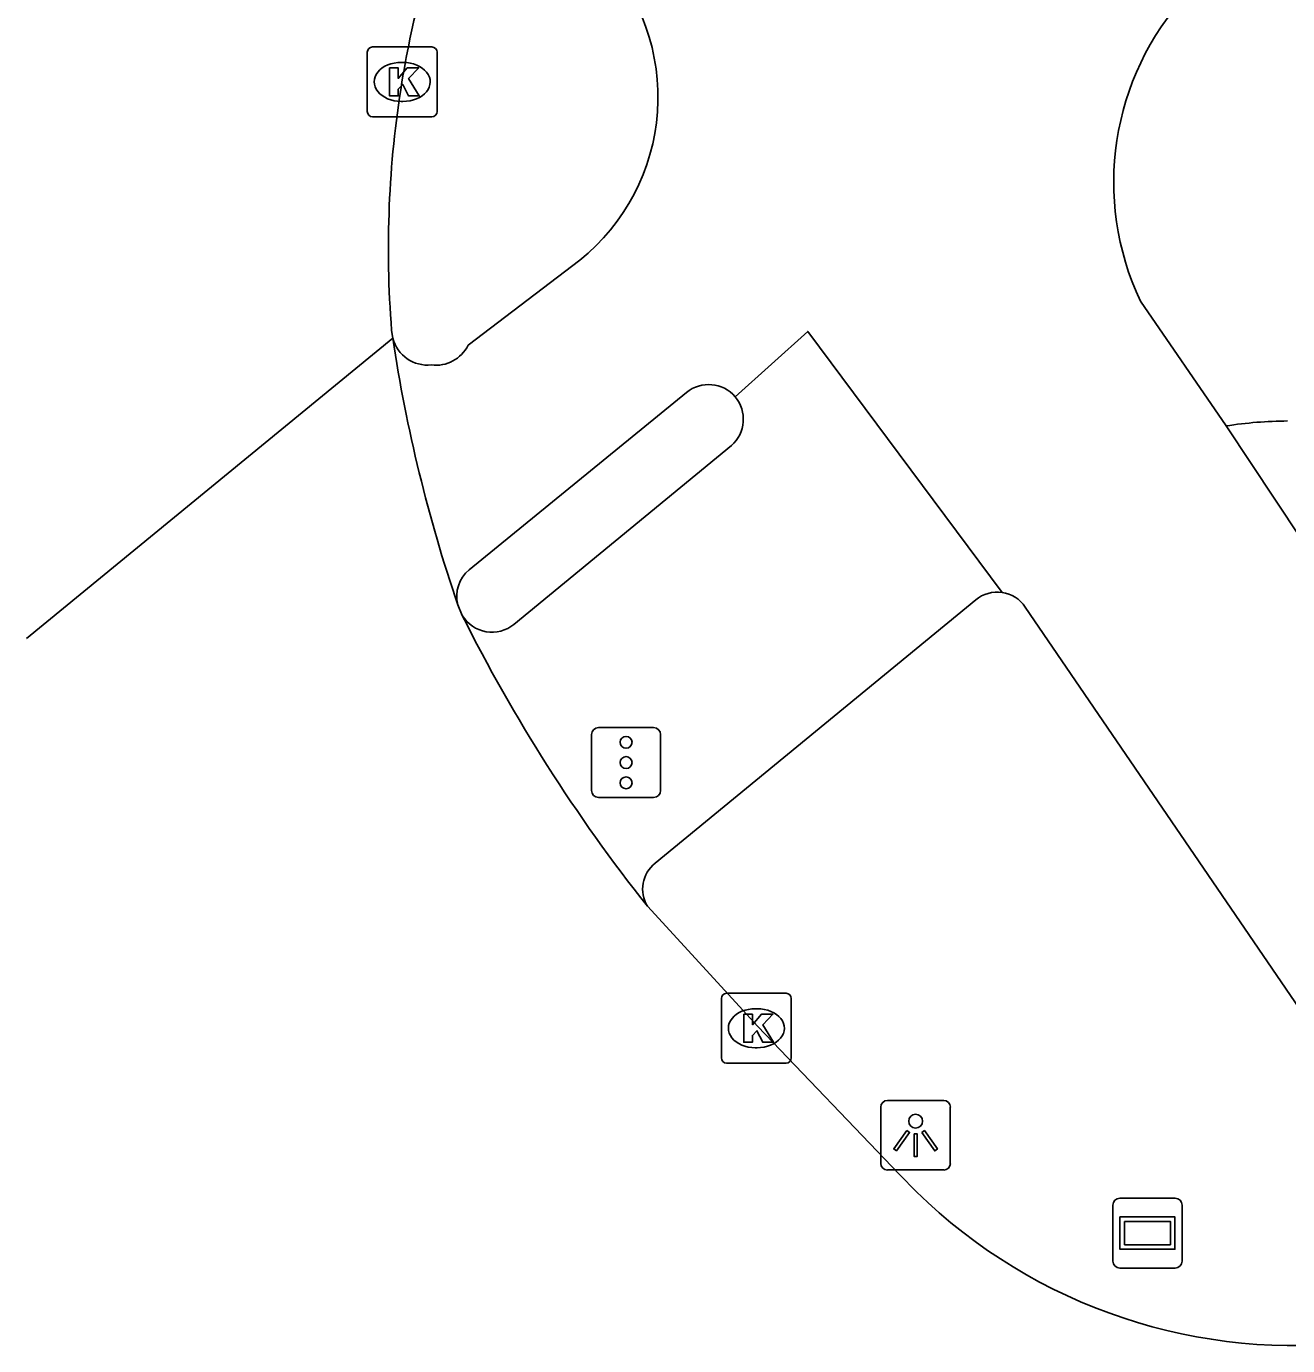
# Model space of a CAD drawing. Extents: x 162812 to 163818, y 381639 to 382470.
# Drawn here: x 162811.83 to 162829.9, y 382031.29 to 382050.18 of the extents above; entities that cross this region are included whole.
import ezdxf

# ---------------------------------------------------------------- set-up
doc = ezdxf.new("R2010")
doc.units = 0
for name, color, linetype in [('IMGEO_Fietspad_open', 7, 'Continuous'), ('IMGEO_Kolk', 7, 'Continuous'), ('IMGEO_Lichtpunt', 7, 'Continuous'), ('IMGEO_Rijbaan_lokaal_gesloten', 7, 'Continuous'), ('IMGEO_Rijbaan_regionaal_gesloten', 7, 'Continuous'), ('IMGEO_Straatnaambord', 7, 'Continuous'), ('IMGEO_Verkeersregelinstallatiepaal', 7, 'Continuous'), ('IMGEO_Voetpad_open', 7, 'Continuous')]:
    doc.layers.add(name, color=color, linetype=linetype)

msp = doc.modelspace()

# ---------------------------------------------------------------- linework, layer by layer
at = {"layer": 'IMGEO_Fietspad_open'}
for points in [[(162819.76, 382046.836), (162818.158, 382045.617)], [(162827.791, 382046.246), (162829.017, 382044.46)], [(162821.983, 382044.877), (162823.023, 382045.813), (162825.807, 382042.075)], [(162818.175, 382042.398), (162821.287, 382044.939)], [(162829.017, 382044.46), (162832.907, 382038.597)], [(162826.137, 382041.866), (162830.332, 382035.729)]]:
    msp.add_lwpolyline(points, dxfattribs=at)
for centre, radius, start, end in [((162817.886, 382049.169), 2.993, 308.7787, 43.1505), ((162831.391, 382047.951), 3.984, 137.4165, 205.3475), ((162817.582, 382045.85), 0.519, 194.8852, 275.8964), ((162817.7, 382045.838), 0.509, 262.6404, 334.1961), ((162821.604, 382044.556), 0.497, 40.2255, 129.5935), ((162818.488, 382042.02), 0.491, 129.5542, 194.3339), ((162825.739, 382041.602), 0.478, 33.5132, 81.792)]:
    msp.add_arc(centre, radius, start, end, dxfattribs=at)
at = {"layer": 'IMGEO_Kolk'}
for p, q in [((162816.715, 382048.961), (162816.715, 382049.813)), ((162816.79, 382049.887), (162817.642, 382049.887)), ((162817.716, 382049.813), (162817.716, 382048.961)), ((162817.203, 382049.667), (162817.228, 382049.667)), ((162817.226, 382049.107), (162817.201, 382049.107)), ((162817.642, 382048.887), (162816.79, 382048.887)), ((162821.862, 382036.334), (162822.714, 382036.334)), ((162821.787, 382035.408), (162821.787, 382036.26)), ((162822.788, 382036.26), (162822.788, 382035.408)), ((162822.275, 382036.114), (162822.3, 382036.114)), ((162822.298, 382035.554), (162822.273, 382035.554)), ((162822.714, 382035.334), (162821.862, 382035.334))]:
    msp.add_line(p, q, dxfattribs=at)
for points in [[(162816.715, 382048.961), (162816.715, 382049.813)], [(162816.79, 382049.887), (162817.642, 382049.887)], [(162817.716, 382049.813), (162817.716, 382048.961)], [(162817.036, 382049.587), (162817.159, 382049.587), (162817.159, 382049.436), (162817.289, 382049.587), (162817.453, 382049.587), (162817.307, 382049.436), (162817.46, 382049.187), (162817.308, 382049.187), (162817.223, 382049.351), (162817.159, 382049.284), (162817.159, 382049.187), (162817.036, 382049.187), (162817.036, 382049.587)], [(162817.642, 382048.887), (162816.79, 382048.887)], [(162821.862, 382036.334), (162822.714, 382036.334)], [(162821.787, 382035.408), (162821.787, 382036.26)], [(162822.788, 382036.26), (162822.788, 382035.408)], [(162822.108, 382036.034), (162822.231, 382036.034), (162822.231, 382035.883), (162822.361, 382036.034), (162822.525, 382036.034), (162822.379, 382035.883), (162822.532, 382035.634), (162822.38, 382035.634), (162822.295, 382035.798), (162822.231, 382035.731), (162822.231, 382035.634), (162822.108, 382035.634), (162822.108, 382036.034)], [(162822.714, 382035.334), (162821.862, 382035.334)]]:
    msp.add_lwpolyline(points, dxfattribs=at)
for centre, start, end in [((162816.792, 382049.811), 91.552, 178.448), ((162816.792, 382049.811), 91.552, 178.448), ((162817.64, 382049.811), 1.552, 88.448), ((162817.64, 382049.811), 1.552, 88.448), ((162816.792, 382048.963), 181.552, 268.448), ((162816.792, 382048.963), 181.552, 268.448), ((162817.64, 382048.963), 271.552, 358.448), ((162817.64, 382048.963), 271.552, 358.448), ((162821.864, 382036.258), 91.552, 178.448), ((162821.864, 382036.258), 91.552, 178.448), ((162822.712, 382036.258), 1.552, 88.448), ((162822.712, 382036.258), 1.552, 88.448), ((162821.864, 382035.41), 181.552, 268.448), ((162821.864, 382035.41), 181.552, 268.448), ((162822.712, 382035.41), 271.552, 358.448), ((162822.712, 382035.41), 271.552, 358.448)]:
    msp.add_arc(centre, 0.0765, start, end, dxfattribs=at)
for centre, major_axis, ratio, start_param, end_param in [((162817.202, 382049.387), (-0.387, 0.002), 0.722429, 4.712389, 7.853982), ((162817.227, 382049.387), (-0.39, 0.002), 0.717154, 1.570796, 4.712389), ((162822.274, 382035.834), (-0.387, 0.002), 0.722429, 4.712389, 7.853982), ((162822.299, 382035.834), (-0.39, 0.002), 0.717154, 1.570796, 4.712389)]:
    msp.add_ellipse(centre, major_axis=major_axis, ratio=ratio, start_param=start_param, end_param=end_param, dxfattribs=at)
at = {"layer": 'IMGEO_Lichtpunt'}
for p, q in [((162824.07, 382034.705), (162824.07, 382033.898)), ((162824.07, 382034.705), (162824.07, 382033.898)), ((162824.972, 382034.8), (162824.164, 382034.8)), ((162824.972, 382034.8), (162824.164, 382034.8)), ((162825.066, 382033.898), (162825.066, 382034.705)), ((162825.066, 382033.898), (162825.066, 382034.705)), ((162824.164, 382033.804), (162824.972, 382033.804)), ((162824.164, 382033.804), (162824.972, 382033.804))]:
    msp.add_line(p, q, dxfattribs=at)
for points in [[(162824.444, 382034.369), (162824.483, 382034.341), (162824.295, 382034.079), (162824.257, 382034.106), (162824.444, 382034.369)], [(162824.546, 382034.321), (162824.593, 382034.321), (162824.593, 382033.999), (162824.546, 382033.999), (162824.546, 382034.321)], [(162824.656, 382034.341), (162824.694, 382034.368), (162824.881, 382034.106), (162824.842, 382034.078), (162824.656, 382034.341)]]:
    msp.add_lwpolyline(points, dxfattribs=at)
msp.add_circle((162824.569, 382034.503), 0.0994, dxfattribs=at)
for centre, start, end in [((162824.164, 382034.705), 90, 180), ((162824.164, 382034.705), 90, 180), ((162824.972, 382034.705), 0, 90), ((162824.972, 382034.705), 0, 90), ((162824.164, 382033.898), 180, 270), ((162824.164, 382033.898), 180, 270), ((162824.972, 382033.898), 270, 0), ((162824.972, 382033.898), 270, 360)]:
    msp.add_arc(centre, 0.0946, start, end, dxfattribs=at)
at = {"layer": 'IMGEO_Rijbaan_lokaal_gesloten'}
for points in [[(162818.075, 382041.747), (162818.012, 382041.898)], [(162824.581, 382033.492), (162824.338, 382033.741), (162822.31, 382035.86), (162820.728, 382037.58)]]:
    msp.add_lwpolyline(points, dxfattribs=at)
for centre, radius, start, end in [((162838.73, 382048.977), 21.894, 188.5638, 198.8653), ((162839.533, 382052.481), 23.993, 206.575, 218.3923), ((162829.982, 382039.01), 7.721, 225.6142, 277.5159)]:
    msp.add_arc(centre, radius, start, end, dxfattribs=at)
at = {"layer": 'IMGEO_Rijbaan_regionaal_gesloten'}
for points in [[(162817.08, 382045.717), (162817.064, 382045.828)], [(162817.08, 382045.717), (162811.833, 382041.415)]]:
    msp.add_lwpolyline(points, dxfattribs=at)
for centre, radius, start, end in [((162831.851, 382046.978), 14.836, 159.5769, 170.6632), ((162831.865, 382046.994), 14.847, 170.7314, 184.5034)]:
    msp.add_arc(centre, radius, start, end, dxfattribs=at)
at = {"layer": 'IMGEO_Straatnaambord'}
for p, q in [((162827.495, 382033.4), (162828.285, 382033.4)), ((162828.285, 382033.4), (162827.495, 382033.4)), ((162827.395, 382032.5), (162827.395, 382033.3)), ((162827.395, 382033.3), (162827.395, 382032.5)), ((162828.385, 382033.3), (162828.385, 382032.5)), ((162828.385, 382032.5), (162828.385, 382033.3)), ((162828.285, 382032.4), (162827.495, 382032.4)), ((162827.495, 382032.4), (162828.285, 382032.4))]:
    msp.add_line(p, q, dxfattribs=at)
for points in [[(162827.496, 382033.132), (162828.284, 382033.132), (162828.284, 382032.668), (162827.496, 382032.668), (162827.496, 382033.132)], [(162827.561, 382033.067), (162827.561, 382032.733), (162828.219, 382032.733), (162828.219, 382033.067), (162827.561, 382033.067)]]:
    msp.add_lwpolyline(points, dxfattribs=at)
for centre, start, end in [((162827.495, 382033.3), 90, 180), ((162827.495, 382033.3), 90, 180), ((162828.285, 382033.3), 0, 90), ((162828.285, 382033.3), 360, 90), ((162827.495, 382032.5), 180, 270), ((162827.495, 382032.5), 180, 270), ((162828.285, 382032.5), 270, 0), ((162828.285, 382032.5), 270, 0)]:
    msp.add_arc(centre, 0.1, start, end, dxfattribs=at)
at = {"layer": 'IMGEO_Verkeersregelinstallatiepaal'}
for p, q in [((162820.027, 382040.139), (162820.817, 382040.139)), ((162820.817, 382040.139), (162820.027, 382040.139)), ((162819.927, 382039.239), (162819.927, 382040.039)), ((162819.927, 382040.039), (162819.927, 382039.239)), ((162820.917, 382040.039), (162820.917, 382039.239)), ((162820.917, 382039.239), (162820.917, 382040.039)), ((162820.817, 382039.139), (162820.027, 382039.139)), ((162820.027, 382039.139), (162820.817, 382039.139))]:
    msp.add_line(p, q, dxfattribs=at)
for centre in [(162820.422, 382039.929), (162820.422, 382039.639), (162820.422, 382039.349)]:
    msp.add_circle(centre, 0.085, dxfattribs=at)
for centre, start, end in [((162820.027, 382040.039), 90, 180), ((162820.027, 382040.039), 90, 180), ((162820.817, 382040.039), 0, 90), ((162820.817, 382040.039), 360, 90), ((162820.027, 382039.239), 180, 270), ((162820.027, 382039.239), 180, 270), ((162820.817, 382039.239), 270, 0), ((162820.817, 382039.239), 270, 0)]:
    msp.add_arc(centre, 0.1, start, end, dxfattribs=at)
at = {"layer": 'IMGEO_Voetpad_open'}
for points in [[(162818.816, 382041.618), (162821.93, 382044.18)], [(162820.84, 382038.199), (162825.431, 382041.969)]]:
    msp.add_lwpolyline(points, dxfattribs=at)
for centre, radius, start, end in [((162821.605, 382044.555), 0.496, 310.9, 40.4032), ((162829.93, 382038.628), 5.903, 90.3245, 98.901), ((162825.738, 382041.599), 0.481, 81.7631, 129.7248), ((162818.502, 382042.005), 0.499, 211.206, 309.0428), ((162821.131, 382037.827), 0.472, 127.9959, 211.4922)]:
    msp.add_arc(centre, radius, start, end, dxfattribs=at)

doc.saveas('drawing.dxf')
